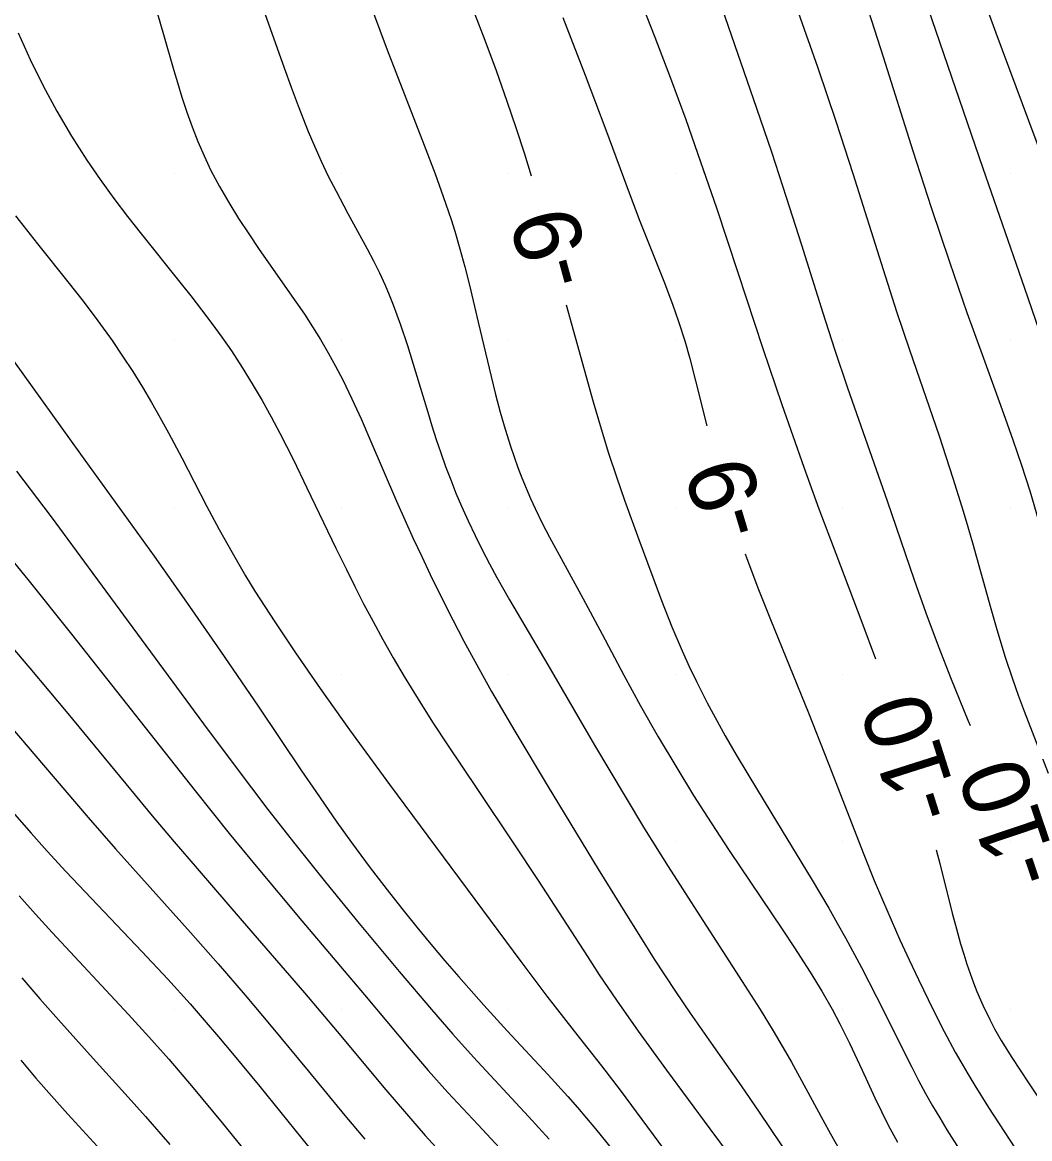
# Model space of a CAD drawing. Extents: x 2602990 to 2605851, y 618069 to 619180.
# Drawn here: x 2604310.45 to 2604340.59, y 618281.12 to 618314.52 of the extents above; entities that cross this region are included whole.
import ezdxf

# ---------------------------------------------------------------- set-up
doc = ezdxf.new("R2010")
doc.units = 0
for name, color, linetype in [('Default', 7, 'Continuous'), ('DTM Contours Major', 7, 'Continuous'), ('DTM Contours Minor', 7, 'Continuous'), ('DTM Contours Minor Text', 7, 'Continuous'), ('Exist DTM Scan Elevation Point', 7, 'Continuous')]:
    doc.layers.add(name, color=color, linetype=linetype)

# ---------------------------------------------------------------- blocks, each defined once
blk = doc.blocks.new('POINT_DISPLAY')
at = {"layer": 'Default'}
blk.add_line((0, 0), (0, 0), dxfattribs=at)

msp = doc.modelspace()

# ---------------------------------------------------------------- linework, layer by layer
at = {"layer": 'DTM Contours Major'}
for points in [[(2604333.659, 618314.824), (2604334.247, 618313.153), (2604334.795, 618311.534), (2604335.294, 618309.997), (2604336.2, 618307.125), (2604336.606, 618305.869), (2604336.991, 618304.718), (2604337.875, 618302.147), (2604338.292, 618300.879), (2604338.558, 618300.026), (2604338.687, 618299.596), (2604338.876, 618298.942), (2604339.425, 618296.983), (2604339.607, 618296.35), (2604339.857, 618295.53), (2604340.072, 618294.877), (2604340.243, 618294.391), (2604340.418, 618293.916), (2604341.138, 618292.055)], [(2604310.192, 618304.389), (2604312.196, 618301.599), (2604314.396, 618298.543), (2604315.363, 618297.177), (2604316.384, 618295.708), (2604317.504, 618294.06), (2604318.807, 618292.123), (2604319.229, 618291.504), (2604319.861, 618290.593), (2604320.296, 618289.985), (2604320.86, 618289.223), (2604321.436, 618288.474), (2604321.843, 618287.962), (2604322.258, 618287.45), (2604322.678, 618286.944), (2604323.097, 618286.448), (2604323.51, 618285.967), (2604324.263, 618285.115), (2604324.959, 618284.353), (2604326.183, 618283.036), (2604326.767, 618282.389), (2604327.058, 618282.056), (2604327.599, 618281.414), (2604329.462, 618279.119)]]:
    msp.add_lwpolyline(points, dxfattribs=at)
at = {"layer": 'DTM Contours Minor'}
for points in [[(2604328.047, 618317.447), (2604329.371, 618314.069), (2604329.84, 618312.843), (2604330.297, 618311.606), (2604330.744, 618310.346), (2604331.215, 618308.967), (2604331.852, 618307.035), (2604332.6, 618304.757), (2604333.172, 618303.083), (2604333.831, 618301.208), (2604334.281, 618299.964), (2604334.784, 618298.631), (2604335.564, 618296.576), (2604335.97, 618295.476)], [(2604330.528, 618317.407), (2604332.419, 618311.953), (2604332.862, 618310.646), (2604333.307, 618309.287), (2604333.759, 618307.856), (2604334.395, 618305.823), (2604334.749, 618304.737), (2604335.141, 618303.578), (2604336.319, 618300.206), (2604337.128, 618297.843), (2604337.479, 618296.855), (2604337.848, 618295.861), (2604338.236, 618294.866), (2604338.735, 618293.647), (2604338.802, 618293.486)], [(2604338.734, 618316.502), (2604339.577, 618314.203), (2604340.96, 618310.487), (2604341.464, 618309.097), (2604341.957, 618307.697), (2604343.606, 618302.898), (2604344.006, 618301.706), (2604344.318, 618300.728), (2604344.554, 618299.943), (2604344.818, 618298.993), (2604345.064, 618298.042), (2604345.363, 618296.851)], [(2604317.447, 618315.518), (2604318.285, 618313.152), (2604318.494, 618312.576), (2604318.703, 618312.019), (2604319.006, 618311.25), (2604319.199, 618310.794), (2604319.393, 618310.359), (2604319.605, 618309.917), (2604319.837, 618309.463), (2604320.194, 618308.799), (2604320.77, 618307.743), (2604320.956, 618307.385), (2604321.135, 618307.021), (2604321.306, 618306.652), (2604321.43, 618306.362), (2604321.548, 618306.067), (2604321.661, 618305.769), (2604321.77, 618305.466), (2604321.976, 618304.846), (2604322.217, 618304.062), (2604322.579, 618302.851), (2604322.706, 618302.443), (2604322.837, 618302.039), (2604322.973, 618301.636), (2604323.117, 618301.233), (2604323.267, 618300.833), (2604323.425, 618300.435), (2604323.591, 618300.041), (2604323.788, 618299.6), (2604323.995, 618299.165), (2604324.208, 618298.738), (2604324.427, 618298.32), (2604324.65, 618297.91), (2604325.029, 618297.242), (2604326.173, 618295.299), (2604327.574, 618292.893), (2604328.484, 618291.358), (2604329.068, 618290.395), (2604329.772, 618289.265), (2604330.632, 618287.925), (2604331.991, 618285.827), (2604332.524, 618284.986), (2604332.913, 618284.352), (2604333.284, 618283.726), (2604333.463, 618283.415), (2604333.706, 618282.976), (2604334.402, 618281.685), (2604334.63, 618281.269), (2604334.932, 618280.743)], [(2604323.672, 618315.584), (2604324.285, 618313.978), (2604324.623, 618313.07), (2604324.95, 618312.159), (2604325.217, 618311.374), (2604325.472, 618310.583), (2604325.67, 618309.928)], [(2604314.41, 618315.08), (2604314.678, 618314.155), (2604314.985, 618313.072), (2604315.092, 618312.713), (2604315.228, 618312.274), (2604315.374, 618311.833), (2604315.531, 618311.394), (2604315.703, 618310.955), (2604315.89, 618310.519), (2604316.096, 618310.086), (2604316.351, 618309.602), (2604316.628, 618309.125), (2604316.922, 618308.652), (2604317.228, 618308.185), (2604317.542, 618307.723), (2604318.639, 618306.155), (2604318.89, 618305.783), (2604319.136, 618305.407), (2604319.374, 618305.024), (2604319.602, 618304.634), (2604319.823, 618304.234), (2604320.037, 618303.822), (2604320.315, 618303.25), (2604320.585, 618302.658), (2604320.852, 618302.051), (2604321.646, 618300.197), (2604321.895, 618299.634), (2604322.147, 618299.079), (2604322.401, 618298.534), (2604322.656, 618298.001), (2604323.162, 618296.975), (2604323.66, 618296.01), (2604323.995, 618295.387), (2604324.493, 618294.502), (2604325.189, 618293.314), (2604326.184, 618291.65), (2604327.682, 618289.181), (2604328.522, 618287.82), (2604328.941, 618287.15), (2604329.358, 618286.497), (2604329.992, 618285.528), (2604330.434, 618284.876), (2604331.057, 618283.982), (2604331.958, 618282.702), (2604332.497, 618281.917), (2604333.466, 618280.477)], [(2604320.926, 618314.868), (2604321.368, 618313.697), (2604322.478, 618310.846), (2604322.802, 618309.988), (2604323.047, 618309.308), (2604323.279, 618308.619), (2604323.389, 618308.269), (2604323.544, 618307.739), (2604323.689, 618307.2), (2604323.828, 618306.654), (2604324.092, 618305.551), (2604324.479, 618303.917), (2604324.612, 618303.384), (2604324.752, 618302.859), (2604324.898, 618302.345), (2604325.055, 618301.843), (2604325.164, 618301.519), (2604325.278, 618301.2), (2604325.398, 618300.886), (2604325.523, 618300.577), (2604325.655, 618300.272), (2604325.793, 618299.969), (2604326.003, 618299.539), (2604326.224, 618299.112), (2604326.687, 618298.261), (2604327.161, 618297.406), (2604327.798, 618296.213), (2604328.445, 618294.993), (2604328.948, 618294.075), (2604329.475, 618293.148), (2604330.028, 618292.215), (2604330.534, 618291.394), (2604331.059, 618290.57), (2604331.601, 618289.742), (2604333.186, 618287.387), (2604333.553, 618286.833), (2604334.022, 618286.105), (2604334.372, 618285.533), (2604334.676, 618285.002), (2604334.91, 618284.562), (2604335.198, 618283.98), (2604335.573, 618283.172), (2604335.954, 618282.347), (2604336.151, 618281.936), (2604336.356, 618281.531), (2604336.633, 618281.022)], [(2604335.766, 618314.846), (2604336.203, 618313.488), (2604337.092, 618310.67), (2604337.642, 618308.973), (2604338.186, 618307.348), (2604338.708, 618305.839), (2604339.2, 618304.466), (2604339.803, 618302.816), (2604340.083, 618302.027), (2604340.342, 618301.265), (2604340.588, 618300.5), (2604340.783, 618299.857), (2604341.006, 618299.069), (2604341.288, 618298.01), (2604341.709, 618296.396), (2604342.008, 618295.299), (2604342.253, 618294.455), (2604344.092, 618288.407), (2604344.511, 618287.064), (2604344.723, 618286.403), (2604344.749, 618286.328)], [(2604337.541, 618314.951), (2604339.184, 618310.151), (2604340.427, 618306.561), (2604341.409, 618303.724), (2604341.777, 618302.63), (2604342.11, 618301.604), (2604342.441, 618300.535), (2604342.601, 618299.992), (2604342.9, 618298.924), (2604343.178, 618297.877), (2604343.815, 618295.401), (2604344.117, 618294.282), (2604344.456, 618293.094), (2604344.803, 618291.933), (2604345.084, 618291.044), (2604345.426, 618290.021), (2604345.843, 618288.833), (2604346.151, 618287.972)], [(2604326.625, 618314.658), (2604327.289, 618312.939), (2604327.904, 618311.297), (2604328.631, 618309.337), (2604328.924, 618308.57), (2604329.642, 618306.772), (2604329.902, 618306.083), (2604330.083, 618305.565), (2604330.267, 618304.985), (2604330.417, 618304.46), (2604330.595, 618303.788), (2604330.928, 618302.449)], [(2604310.326, 618314.199), (2604310.685, 618313.404), (2604311.073, 618312.621), (2604311.488, 618311.855), (2604311.925, 618311.111), (2604312.382, 618310.395), (2604312.783, 618309.812), (2604313.192, 618309.251), (2604313.605, 618308.708), (2604314.019, 618308.181), (2604315.17, 618306.746), (2604315.497, 618306.331), (2604315.815, 618305.919), (2604316.123, 618305.508), (2604316.42, 618305.097), (2604316.706, 618304.685), (2604317.028, 618304.193), (2604317.334, 618303.699), (2604317.624, 618303.205), (2604317.899, 618302.713), (2604318.159, 618302.225), (2604318.552, 618301.453), (2604318.968, 618300.595), (2604319.83, 618298.789), (2604320.146, 618298.145), (2604320.399, 618297.641), (2604320.664, 618297.123), (2604320.944, 618296.592), (2604321.238, 618296.052), (2604321.547, 618295.504), (2604321.871, 618294.95), (2604322.291, 618294.266), (2604322.727, 618293.58), (2604323.173, 618292.9), (2604324.065, 618291.573), (2604325.139, 618289.976), (2604325.881, 618288.846), (2604327.355, 618286.57), (2604327.713, 618286.028), (2604328.23, 618285.264), (2604328.879, 618284.342), (2604329.725, 618283.171), (2604331.018, 618281.423), (2604331.92, 618280.212)], [(2604310.25, 618308.727), (2604310.911, 618307.888), (2604311.815, 618306.755), (2604312.269, 618306.175), (2604312.712, 618305.59), (2604313.137, 618305.001), (2604313.455, 618304.535), (2604313.758, 618304.07), (2604314.045, 618303.606), (2604314.319, 618303.145), (2604314.58, 618302.687), (2604314.829, 618302.235), (2604315.221, 618301.493), (2604315.965, 618300.051), (2604316.338, 618299.35), (2604316.726, 618298.654), (2604317.133, 618297.958), (2604317.413, 618297.5), (2604317.704, 618297.041), (2604318.003, 618296.58), (2604318.623, 618295.654), (2604319.364, 618294.587), (2604320.24, 618293.358), (2604321.435, 618291.722), (2604325.367, 618286.421), (2604326.148, 618285.385), (2604326.959, 618284.342), (2604327.774, 618283.304), (2604328.333, 618282.571), (2604329.798, 618280.595)], [(2604326.726, 618306.07), (2604327.533, 618303.163), (2604327.767, 618302.361), (2604327.991, 618301.632), (2604328.223, 618300.92), (2604328.464, 618300.224), (2604328.896, 618299.046), (2604329.575, 618297.223), (2604329.887, 618296.432), (2604330.187, 618295.721), (2604330.403, 618295.245), (2604330.617, 618294.798), (2604330.94, 618294.163), (2604331.175, 618293.724), (2604331.481, 618293.176), (2604331.809, 618292.609), (2604332.153, 618292.029), (2604332.871, 618290.844), (2604334.054, 618288.903), (2604334.578, 618288.015), (2604334.83, 618287.574), (2604335.079, 618287.127), (2604335.555, 618286.24), (2604336.006, 618285.364), (2604337.057, 618283.266), (2604337.264, 618282.868), (2604337.473, 618282.48), (2604337.683, 618282.107), (2604337.895, 618281.744), (2604338.11, 618281.389), (2604338.542, 618280.701)], [(2604310.283, 618301.086), (2604311.313, 618299.726), (2604312.568, 618298.034), (2604315.876, 618293.534), (2604316.822, 618292.264), (2604317.801, 618290.973), (2604318.602, 618289.944), (2604319.52, 618288.796), (2604320.534, 618287.557), (2604321.726, 618286.126), (2604322.695, 618284.986), (2604323.331, 618284.254), (2604323.951, 618283.564), (2604325.596, 618281.792), (2604326.212, 618281.106)], [(2604309.906, 618298.721), (2604310.616, 618297.85), (2604311.925, 618296.211), (2604315.624, 618291.526), (2604316.644, 618290.255), (2604317.444, 618289.279), (2604318.814, 618287.645), (2604320.686, 618285.422), (2604322.026, 618283.827), (2604322.596, 618283.165), (2604323.182, 618282.51), (2604324.081, 618281.544), (2604325.001, 618280.56)], [(2604332.074, 618298.618), (2604332.126, 618298.474), (2604332.473, 618297.555), (2604332.829, 618296.657), (2604333.966, 618293.865), (2604334.563, 618292.364), (2604335.624, 618289.621), (2604335.936, 618288.848), (2604336.181, 618288.265), (2604336.439, 618287.671), (2604336.706, 618287.071), (2604336.98, 618286.473), (2604337.257, 618285.884), (2604337.701, 618284.975), (2604338.03, 618284.33), (2604338.36, 618283.716), (2604338.525, 618283.421), (2604338.733, 618283.063), (2604338.942, 618282.716), (2604339.356, 618282.056), (2604340.459, 618280.363)], [(2604309.877, 618296.135), (2604310.679, 618295.198), (2604311.817, 618293.837), (2604313.689, 618291.568), (2604314.34, 618290.786), (2604315, 618290), (2604315.679, 618289.203), (2604317.027, 618287.643), (2604318.896, 618285.485), (2604319.872, 618284.332), (2604321.329, 618282.581), (2604321.941, 618281.863), (2604322.507, 618281.222), (2604323.374, 618280.273)], [(2604309.645, 618293.978), (2604311.084, 618292.298), (2604312.427, 618290.73), (2604313.242, 618289.798), (2604315.484, 618287.289), (2604316.311, 618286.351), (2604317.12, 618285.415), (2604317.9, 618284.493), (2604319.005, 618283.156), (2604320.103, 618281.821), (2604320.701, 618281.111)], [(2604310.012, 618291.07), (2604310.718, 618290.262), (2604311.201, 618289.725), (2604311.759, 618289.12), (2604312.9, 618287.912), (2604314.032, 618286.722), (2604314.805, 618285.892), (2604315.47, 618285.157), (2604315.898, 618284.669), (2604316.326, 618284.17), (2604316.745, 618283.672), (2604317.557, 618282.684), (2604319.028, 618280.875)], [(2604337.79, 618289.762), (2604337.896, 618289.353), (2604338.269, 618287.867), (2604338.393, 618287.398), (2604338.519, 618286.95), (2604338.612, 618286.644), (2604338.707, 618286.349), (2604338.805, 618286.064), (2604338.906, 618285.789), (2604339.01, 618285.524), (2604339.184, 618285.119), (2604339.391, 618284.688), (2604339.538, 618284.409), (2604339.734, 618284.065), (2604340.052, 618283.55), (2604340.551, 618282.794), (2604341.177, 618281.856), (2604341.572, 618281.239), (2604342.122, 618280.337)], [(2604310.363, 618288.386), (2604310.853, 618287.838), (2604311.348, 618287.296), (2604313.628, 618284.843), (2604314.235, 618284.174), (2604314.833, 618283.498), (2604315.566, 618282.642), (2604316.432, 618281.597), (2604318.483, 618279.068)], [(2604310.439, 618285.938), (2604310.98, 618285.306), (2604311.533, 618284.677), (2604312.572, 618283.521), (2604313.62, 618282.364), (2604314.135, 618281.791), (2604314.871, 618280.954)], [(2604310.412, 618283.47), (2604310.861, 618282.938), (2604311.33, 618282.401), (2604311.813, 618281.86), (2604312.801, 618280.779), (2604313.913, 618279.574)]]:
    msp.add_lwpolyline(points, dxfattribs=at)

# ---------------------------------------------------------------- block references
at = {"layer": 'Exist DTM Scan Elevation Point', "xscale": 1.3123333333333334, "yscale": 1.3123333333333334}
for p in [(2604315, 618310), (2604320, 618310), (2604325, 618310), (2604330, 618310), (2604335, 618310), (2604340, 618310), (2604315, 618305), (2604320, 618305), (2604325, 618305), (2604330, 618305), (2604335, 618305), (2604340, 618305), (2604315, 618300), (2604320, 618300), (2604325, 618300), (2604330, 618300), (2604335, 618300), (2604340, 618300), (2604315, 618295), (2604320, 618295), (2604325, 618295), (2604330, 618295), (2604335, 618295), (2604340, 618295), (2604315, 618290), (2604320, 618290), (2604325, 618290), (2604330, 618290), (2604335, 618290), (2604340, 618290), (2604315, 618285), (2604320, 618285), (2604325, 618285), (2604330, 618285), (2604335, 618285), (2604340, 618285)]:
    msp.add_blockref('POINT_DISPLAY', p, dxfattribs=at)

# ---------------------------------------------------------------- texts
at = {"layer": 'DTM Contours Minor Text'}
for s, rotation, p in [('-9', 105.3029, (2604327.56, 618306.845)), ('-9', 106.6526, (2604332.826, 618299.393)), ('-10', 107.6649, (2604338.559, 618290.931)), ('-10', 108.6096, (2604341.532, 618289.01))]:
    msp.add_text(s, height=2, rotation=rotation, dxfattribs=at).set_placement(p)

doc.saveas('drawing.dxf')
